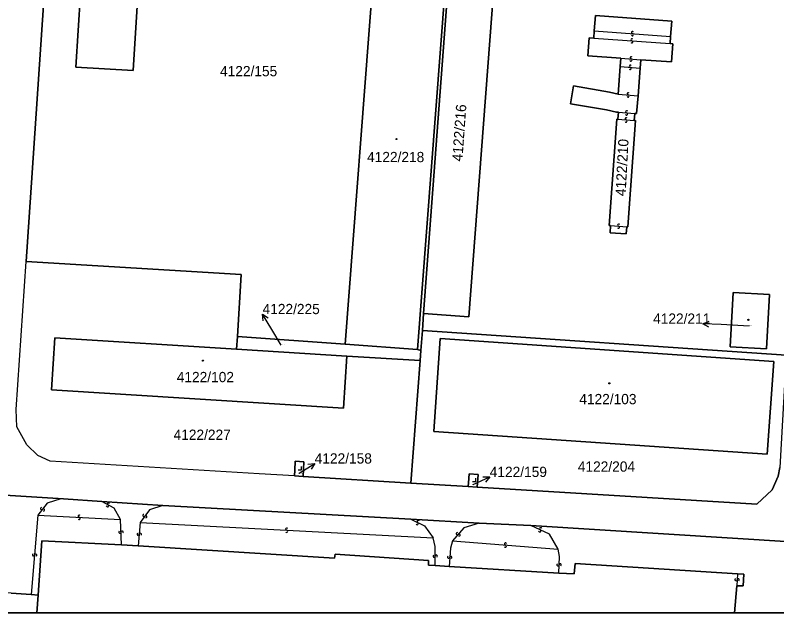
# Model space of a CAD drawing. Extents: x -598233 to -596890, y -1157848 to -1156431.
# Drawn here: x -597338.9 to -597212.7, y -1157848.5 to -1157749.4 of the extents above; entities that cross this region are included whole.
import ezdxf

# ---------------------------------------------------------------- set-up
doc = ezdxf.new("R2010")
doc.units = 0
for name, color, linetype in [('Level 1', 7, 'Continuous'), ('Level 13', 7, 'Continuous'), ('Level 3', 7, 'Continuous'), ('Level 4', 7, 'Continuous'), ('Level 5', 7, 'Continuous'), ('Level 57', 7, 'Continuous'), ('Level 60', 7, 'Continuous'), ('Vrstva 60', 7, 'Continuous'), ('zajmove_uzemi', 7, 'Continuous')]:
    doc.layers.add(name, color=color, linetype=linetype)

msp = doc.modelspace()

# ---------------------------------------------------------------- linework, layer by layer
at = {"layer": 'Level 1'}
for p, q in [((-597219.33, -1157843.98), (-597219.68, -1157848.46)), ((-597335.31, -1157848.46), (-597335.11, -1157845.53))]:
    msp.add_line(p, q, dxfattribs=at)
for points in [[(-597330.83, -1157696.39), (-597331.01, -1157701.76), (-597333.99, -1157744.43), (-597337.11, -1157790.23)], [(-597317.67, -1157730.98), (-597319.36, -1157758.55), (-597328.85, -1157758), (-597326.52, -1157721.49), (-597326.34, -1157716.9), (-597316.84, -1157717.48), (-597317.55, -1157729.04)], [(-597271.23, -1157798.83), (-597263.71, -1157799.39), (-597259.22, -1157739.73), (-597266.77, -1157739.16)], [(-597266.77, -1157739.16), (-597271.23, -1157798.83)], [(-597284.24, -1157803.9), (-597279.67, -1157743.88), (-597267.63, -1157744.82), (-597272.23, -1157804.82)], [(-597242.94, -1157751.97), (-597242.74, -1157749.43), (-597230.08, -1157750.38), (-597230.29, -1157752.9)], [(-597243.04, -1157753.18), (-597242.94, -1157751.97)], [(-597238.52, -1157756.52), (-597244.01, -1157756.12), (-597243.79, -1157753.13), (-597243.04, -1157753.18)], [(-597230.29, -1157752.9), (-597230.37, -1157754.09)], [(-597230.37, -1157754.09), (-597229.92, -1157754.12), (-597230.15, -1157757.12), (-597235.21, -1157756.76)], [(-597238.63, -1157757.91), (-597238.52, -1157756.52)], [(-597235.21, -1157756.76), (-597235.32, -1157758.15)], [(-597239, -1157762.48), (-597238.63, -1157757.91)], [(-597235.32, -1157758.15), (-597235.69, -1157762.73)], [(-597239, -1157762.48), (-597240.42, -1157762.13), (-597246.38, -1157761.11), (-597246.88, -1157764.1), (-597240.93, -1157765.1), (-597239.24, -1157765.45), (-597238.94, -1157765.47)], [(-597235.69, -1157762.73), (-597235.93, -1157765.7), (-597236.23, -1157765.68)], [(-597239.03, -1157766.65), (-597238.94, -1157765.47)], [(-597236.23, -1157765.68), (-597236.32, -1157766.85)], [(-597240.25, -1157784.26), (-597240.45, -1157784.25), (-597239.18, -1157766.64), (-597239.03, -1157766.65)], [(-597236.32, -1157766.85), (-597236.1, -1157766.87), (-597237.37, -1157784.47), (-597237.57, -1157784.46)], [(-597237.57, -1157784.46), (-597237.65, -1157785.65), (-597240.33, -1157785.47), (-597240.25, -1157784.26)], [(-597292.64, -1157825.76), (-597298.49, -1157825.43), (-597333.12, -1157823.33), (-597335.14, -1157822.37), (-597336.99, -1157820.64), (-597338.65, -1157817.64), (-597338.78, -1157814.78), (-597337.11, -1157790.23)], [(-597337.11, -1157790.23), (-597301.45, -1157792.4), (-597302.09, -1157802.66)], [(-597219.95, -1157795.37), (-597213.91, -1157795.7), (-597214.4, -1157804.71), (-597220.45, -1157804.37), (-597219.95, -1157795.37)], [(-597271.23, -1157798.83), (-597271.44, -1157801.64)], [(-597271.44, -1157801.64), (-597271.69, -1157804.95)], [(-597211.13, -1157805.77), (-597271.44, -1157801.64)], [(-597283.95, -1157805.9), (-597284.5, -1157814.56), (-597332.9, -1157811.48), (-597332.35, -1157802.86), (-597302.22, -1157804.75)], [(-597302.09, -1157802.66), (-597302.22, -1157804.75)], [(-597302.09, -1157802.66), (-597284.24, -1157803.9)], [(-597268.47, -1157803.01), (-597213.21, -1157806.79), (-597214.28, -1157822.17), (-597269.54, -1157818.4), (-597268.47, -1157803.01)], [(-597302.22, -1157804.75), (-597283.95, -1157805.9)], [(-597284.24, -1157803.9), (-597272.23, -1157804.82)], [(-597272.23, -1157804.82), (-597271.69, -1157804.95)], [(-597271.69, -1157804.95), (-597271.82, -1157806.66)], [(-597283.95, -1157805.9), (-597271.82, -1157806.66)], [(-597271.82, -1157806.66), (-597273.33, -1157826.95)], [(-597292.64, -1157825.76), (-597292.59, -1157824.84), (-597292.54, -1157823.32), (-597291.06, -1157823.44), (-597291.17, -1157825.85)], [(-597262.35, -1157827.61), (-597216.03, -1157830.47), (-597213.48, -1157828.06), (-597212.48, -1157825.82), (-597212.19, -1157824.4)], [(-597292.64, -1157825.76), (-597291.17, -1157825.85)], [(-597291.17, -1157825.85), (-597273.33, -1157826.95)], [(-597262.35, -1157827.61), (-597262.2, -1157825.51), (-597263.68, -1157825.44), (-597263.8, -1157826.89), (-597263.84, -1157827.53)], [(-597273.33, -1157826.95), (-597263.84, -1157827.53)], [(-597263.84, -1157827.53), (-597262.35, -1157827.61)], [(-597330.93, -1157829.58), (-597342.44, -1157828.84)], [(-597330.93, -1157829.58), (-597324.54, -1157830)], [(-597324.54, -1157830), (-597314.45, -1157830.65)], [(-597273.35, -1157832.95), (-597314.45, -1157830.65)], [(-597273.35, -1157832.95), (-597262.03, -1157833.61)], [(-597253.48, -1157834.01), (-597262.03, -1157833.61)], [(-597253.48, -1157834.01), (-597209.5, -1157836.76)], [(-597321.31, -1157837.21), (-597334.51, -1157836.55), (-597335.11, -1157845.53)], [(-597321.31, -1157837.21), (-597318.53, -1157837.37)], [(-597318.53, -1157837.37), (-597285.98, -1157839.39), (-597285.9, -1157838.75), (-597270.4, -1157839.77), (-597270.43, -1157840.55), (-597269.33, -1157840.61)], [(-597248.83, -1157841.88), (-597246.26, -1157842.01), (-597246.11, -1157840.29), (-597219.23, -1157841.99)], [(-597269.33, -1157840.61), (-597267.01, -1157840.79)], [(-597267.01, -1157840.79), (-597248.83, -1157841.88)], [(-597219.23, -1157841.99), (-597218.15, -1157842.07), (-597218.28, -1157844.02), (-597219.33, -1157843.98)], [(-597339.57, -1157845.23), (-597336.25, -1157845.45)], [(-597335.11, -1157845.53), (-597336.25, -1157845.45)]]:
    msp.add_lwpolyline(points, dxfattribs=at)
at = {"layer": 'Level 13'}
for centre, start, end in [((-597236.6, -1157752.26), 33.168, 265.266), ((-597236.7, -1157753.46), 33.2646, 265.3626), ((-597236.63, -1157752.62), 212.9536, 85.5436), ((-597236.72, -1157753.82), 213.0502, 85.6402), ((-597236.84, -1157756.46), 33.2256, 265.3236), ((-597236.87, -1157756.82), 213.0112, 85.6012), ((-597236.96, -1157757.85), 33.2256, 265.3236), ((-597236.99, -1157758.21), 213.0112, 85.6012), ((-597237.32, -1157762.42), 33.0535, 265.1515), ((-597237.35, -1157762.78), 212.839, 85.429), ((-597237.56, -1157765.4), 32.9417, 265.0397), ((-597237.6, -1157765.76), 212.7272, 85.3172), ((-597237.66, -1157766.57), 33.1519, 265.2499), ((-597237.69, -1157766.93), 212.9375, 85.5275), ((-597238.89, -1157784.18), 33.1048, 265.2028), ((-597238.92, -1157784.54), 212.8904, 85.4804), ((-597323.45, -1157830.4), 7.9095, 240.4995), ((-597334.55, -1157831.19), 89.7001, 322.2901), ((-597334.25, -1157831.41), 269.9145, 142.0125), ((-597323.63, -1157830.72), 188.1239, 60.2219), ((-597328.3, -1157832.46), 34.579, 266.677), ((-597328.32, -1157832.82), 214.3646, 86.9546), ((-597317.58, -1157832.33), 90.952, 323.542), ((-597317.28, -1157832.55), 271.1665, 143.2645), ((-597272.3, -1157833.67), 191.3107, 63.9007), ((-597272.14, -1157833.33), 11.5251, 243.6231), ((-597321.56, -1157835.09), 129.1289, 1.2269), ((-597321.2, -1157835.09), 308.9144, 181.5044), ((-597318.54, -1157835.41), 122.1503, 354.7403), ((-597318.18, -1157835.45), 302.3648, 174.4628), ((-597293.91, -1157834.59), 34.3655, 266.4635), ((-597293.93, -1157834.95), 214.1511, 86.7411), ((-597265.64, -1157835.34), 86.4927, 319.0827), ((-597251.99, -1157834.88), 193.1905, 65.2885), ((-597251.83, -1157834.54), 12.9761, 245.5661), ((-597265.36, -1157835.58), 266.7072, 138.8052), ((-597257.66, -1157837.05), 33.0316, 265.1296), ((-597257.69, -1157837.41), 212.8171, 85.4071), ((-597335.89, -1157838.86), 122.4632, 355.0532), ((-597335.53, -1157838.9), 302.6776, 174.7756), ((-597269.49, -1157839.06), 126.8201, 358.9181), ((-597269.13, -1157839.06), 306.6056, 179.1956), ((-597267.07, -1157839.25), 122.6443, 355.2343), ((-597266.71, -1157839.29), 302.8587, 174.9567), ((-597248.96, -1157840.51), 125.2749, 357.3729), ((-597248.6, -1157840.53), 305.0605, 177.6505), ((-597219.46, -1157842.97), 124.2815, 356.8715), ((-597219.1, -1157842.99), 304.496, 176.594)]:
    msp.add_arc(centre, 0.184, start, end, dxfattribs=at)
at = {"layer": 'Level 3'}
for points in [[(-597242.94, -1157751.97), (-597230.29, -1157752.9)], [(-597243.04, -1157753.18), (-597230.37, -1157754.09)], [(-597238.52, -1157756.52), (-597235.21, -1157756.76)], [(-597238.63, -1157757.91), (-597235.32, -1157758.15)], [(-597239, -1157762.48), (-597235.69, -1157762.73)], [(-597238.94, -1157765.47), (-597236.23, -1157765.68)], [(-597239.03, -1157766.65), (-597236.32, -1157766.85)], [(-597240.25, -1157784.26), (-597237.57, -1157784.46)], [(-597330.93, -1157829.58), (-597331.35, -1157829.58), (-597333.63, -1157830.29), (-597335.17, -1157832.3)], [(-597321.44, -1157832.97), (-597322.54, -1157831.12), (-597324.54, -1157830)], [(-597314.45, -1157830.65), (-597316.66, -1157831.4), (-597318.19, -1157833.49)], [(-597335.17, -1157832.3), (-597336.25, -1157845.45)], [(-597335.17, -1157832.3), (-597321.44, -1157832.97)], [(-597321.31, -1157837.21), (-597321.44, -1157832.97)], [(-597318.19, -1157833.49), (-597318.53, -1157837.37)], [(-597318.19, -1157833.49), (-597269.65, -1157836.04)], [(-597273.35, -1157832.95), (-597271.1, -1157834.04), (-597269.65, -1157836.04)], [(-597262.03, -1157833.61), (-597264.55, -1157834.36), (-597266.44, -1157836.56)], [(-597248.92, -1157837.89), (-597250.34, -1157835.42), (-597253.48, -1157834.01)], [(-597269.33, -1157840.61), (-597269.3, -1157837.5), (-597269.65, -1157836.04)], [(-597266.44, -1157836.56), (-597266.77, -1157837.75), (-597267.01, -1157840.79)], [(-597266.44, -1157836.56), (-597248.92, -1157837.89)], [(-597248.83, -1157841.88), (-597248.73, -1157839.15), (-597248.92, -1157837.89)], [(-597219.23, -1157841.99), (-597219.33, -1157843.98)]]:
    msp.add_lwpolyline(points, dxfattribs=at)
at = {"layer": 'Level 5'}
for points in [[(-597292, -1157824.74), (-597291.45, -1157824.74), (-597291.45, -1157824.19)], [(-597263.15, -1157826.68), (-597262.6, -1157826.68), (-597262.6, -1157826.13)]]:
    msp.add_lwpolyline(points, dxfattribs=at)
for centre, radius in [((-597275.73, -1157769.92), 0.09), ((-597275.73, -1157769.92), 0.0521), ((-597217.41, -1157799.89), 0.09), ((-597217.41, -1157799.89), 0.0521), ((-597307.81, -1157806.66), 0.09), ((-597307.81, -1157806.66), 0.0521), ((-597240.45, -1157810.42), 0.09), ((-597240.45, -1157810.42), 0.0521)]:
    msp.add_circle(centre, radius, dxfattribs=at)
at = {"layer": 'Level 57'}
for p, q in [((-597296.37, -1157801.52), (-597297.92, -1157798.95)), ((-597221.94, -1157800.69), (-597224.93, -1157800.54)), ((-597217.28, -1157800.92), (-597221.94, -1157800.69)), ((-597294.82, -1157804.09), (-597296.37, -1157801.52)), ((-597291.84, -1157825.29), (-597289.28, -1157823.72)), ((-597291.91, -1157825.33), (-597291.84, -1157825.29)), ((-597262.99, -1157827.22), (-597260.27, -1157825.95)), ((-597263.04, -1157827.24), (-597262.99, -1157827.22))]:
    msp.add_line(p, q, dxfattribs=at)
for points in [[(-597297.83, -1157800.06), (-597297.92, -1157798.95), (-597296.97, -1157799.55)], [(-597223.96, -1157801.09), (-597224.93, -1157800.54), (-597223.91, -1157800.09)], [(-597290.39, -1157823.82), (-597289.28, -1157823.72), (-597289.87, -1157824.67)], [(-597261.39, -1157825.92), (-597260.27, -1157825.95), (-597260.97, -1157826.83)]]:
    msp.add_lwpolyline(points, dxfattribs=at)
at = {"layer": 'Level 60'}
for points in [[(-597308.23, -1157699.6), (-597274.42, -1157713.03), (-597265.13, -1157717.22), (-597266.49, -1157735.43), (-597266.77, -1157739.16), (-597271.23, -1157798.83), (-597271.44, -1157801.64), (-597271.69, -1157804.95), (-597272.23, -1157804.82), (-597267.63, -1157744.82), (-597279.67, -1157743.88), (-597284.24, -1157803.9), (-597302.09, -1157802.66), (-597301.45, -1157792.4), (-597337.11, -1157790.23), (-597333.99, -1157744.43), (-597331.01, -1157701.76), (-597330.83, -1157696.39), (-597329.58, -1157696.52), (-597323.49, -1157693.63)], [(-597319.36, -1157758.55), (-597328.85, -1157758), (-597326.52, -1157721.49), (-597326.34, -1157716.9), (-597316.84, -1157717.48), (-597317.55, -1157729.04), (-597317.67, -1157730.98)], [(-597328.85, -1157758), (-597319.36, -1157758.55), (-597317.67, -1157730.98), (-597315.54, -1157731.14), (-597315.4, -1157729.2), (-597317.55, -1157729.04), (-597316.84, -1157717.48), (-597326.34, -1157716.9), (-597326.52, -1157721.49)], [(-597259.96, -1157719.55), (-597205.92, -1157746.65), (-597208.45, -1157758.97), (-597211.13, -1157805.77), (-597271.44, -1157801.64), (-597271.23, -1157798.83), (-597263.71, -1157799.39), (-597259.22, -1157739.73), (-597266.77, -1157739.16), (-597266.49, -1157735.43), (-597265.13, -1157717.22)], [(-597266.77, -1157739.16), (-597259.22, -1157739.73), (-597263.71, -1157799.39), (-597271.23, -1157798.83)], [(-597284.24, -1157803.9), (-597279.67, -1157743.88), (-597267.63, -1157744.82), (-597272.23, -1157804.82)], [(-597239, -1157762.48), (-597240.42, -1157762.13), (-597246.38, -1157761.11), (-597246.88, -1157764.1), (-597240.93, -1157765.1), (-597239.24, -1157765.45), (-597238.94, -1157765.47), (-597239.03, -1157766.65), (-597239.18, -1157766.64), (-597240.45, -1157784.25), (-597240.25, -1157784.26), (-597240.33, -1157785.47), (-597237.65, -1157785.65), (-597237.57, -1157784.46), (-597237.37, -1157784.47), (-597236.1, -1157766.87), (-597236.32, -1157766.85), (-597236.23, -1157765.68), (-597235.93, -1157765.7), (-597235.69, -1157762.73), (-597235.32, -1157758.15), (-597235.21, -1157756.76), (-597230.15, -1157757.12), (-597229.92, -1157754.12), (-597230.37, -1157754.09), (-597230.29, -1157752.9), (-597230.08, -1157750.38), (-597242.74, -1157749.43), (-597242.94, -1157751.97), (-597243.04, -1157753.18), (-597243.79, -1157753.13), (-597244.01, -1157756.12), (-597238.52, -1157756.52), (-597238.63, -1157757.91)], [(-597246.88, -1157764.1), (-597246.38, -1157761.11), (-597240.42, -1157762.13), (-597239, -1157762.48), (-597238.63, -1157757.91), (-597238.52, -1157756.52), (-597244.01, -1157756.12), (-597243.79, -1157753.13), (-597243.04, -1157753.18), (-597242.94, -1157751.97), (-597242.74, -1157749.43), (-597230.08, -1157750.38), (-597230.29, -1157752.9), (-597230.37, -1157754.09), (-597229.92, -1157754.12), (-597230.15, -1157757.12), (-597235.21, -1157756.76), (-597235.32, -1157758.15), (-597235.69, -1157762.73), (-597235.93, -1157765.7), (-597236.23, -1157765.68), (-597236.32, -1157766.85), (-597236.1, -1157766.87), (-597237.37, -1157784.47), (-597237.57, -1157784.46), (-597237.65, -1157785.65), (-597240.33, -1157785.47), (-597240.25, -1157784.26), (-597240.45, -1157784.25), (-597239.18, -1157766.64), (-597239.03, -1157766.65), (-597238.94, -1157765.47), (-597239.24, -1157765.45), (-597240.93, -1157765.1)], [(-597284.5, -1157814.56), (-597283.95, -1157805.9), (-597271.82, -1157806.66), (-597273.33, -1157826.95), (-597291.17, -1157825.85), (-597291.06, -1157823.44), (-597292.54, -1157823.32), (-597292.59, -1157824.84), (-597292.64, -1157825.76), (-597298.49, -1157825.43), (-597333.12, -1157823.33), (-597335.14, -1157822.37), (-597336.99, -1157820.64), (-597338.65, -1157817.64), (-597338.78, -1157814.78), (-597337.11, -1157790.23), (-597301.45, -1157792.4), (-597302.09, -1157802.66), (-597302.22, -1157804.75), (-597332.35, -1157802.86), (-597332.9, -1157811.48)], [(-597219.95, -1157795.37), (-597213.91, -1157795.7), (-597214.4, -1157804.71), (-597220.45, -1157804.37)], [(-597219.95, -1157795.37), (-597220.45, -1157804.37), (-597214.4, -1157804.71), (-597213.91, -1157795.7)], [(-597262.35, -1157827.61), (-597262.2, -1157825.51), (-597263.68, -1157825.44), (-597263.8, -1157826.89), (-597263.84, -1157827.53), (-597273.33, -1157826.95), (-597271.82, -1157806.66), (-597271.69, -1157804.95), (-597271.44, -1157801.64), (-597211.13, -1157805.77), (-597212.19, -1157824.4), (-597212.48, -1157825.82), (-597213.48, -1157828.06), (-597216.03, -1157830.47)], [(-597283.95, -1157805.9), (-597284.5, -1157814.56), (-597332.9, -1157811.48), (-597332.35, -1157802.86), (-597302.22, -1157804.75)], [(-597302.09, -1157802.66), (-597284.24, -1157803.9), (-597272.23, -1157804.82), (-597271.69, -1157804.95), (-597271.82, -1157806.66), (-597283.95, -1157805.9), (-597302.22, -1157804.75)], [(-597268.47, -1157803.01), (-597213.21, -1157806.79), (-597214.28, -1157822.17), (-597269.54, -1157818.4)], [(-597213.21, -1157806.79), (-597268.47, -1157803.01), (-597269.54, -1157818.4), (-597214.28, -1157822.17)], [(-597292.64, -1157825.76), (-597292.59, -1157824.84), (-597292.54, -1157823.32), (-597291.06, -1157823.44), (-597291.17, -1157825.85)], [(-597263.8, -1157826.89), (-597263.68, -1157825.44), (-597262.2, -1157825.51), (-597262.35, -1157827.61), (-597263.84, -1157827.53)]]:
    msp.add_lwpolyline(points, close=True, dxfattribs=at)
at = {"layer": 'Vrstva 60'}
for points in [[(-597212.48, -1157825.82), (-597213.48, -1157828.06), (-597216.03, -1157830.47), (-597262.35, -1157827.61), (-597263.84, -1157827.53), (-597273.33, -1157826.95), (-597291.17, -1157825.85), (-597292.64, -1157825.76), (-597298.49, -1157825.43), (-597333.12, -1157823.33), (-597335.14, -1157822.37), (-597336.99, -1157820.64), (-597338.65, -1157817.64), (-597338.78, -1157814.78), (-597337.11, -1157790.23), (-597333.99, -1157744.43)], [(-597209.5, -1157836.76), (-597253.48, -1157834.01), (-597262.03, -1157833.61), (-597273.35, -1157832.95), (-597314.45, -1157830.65), (-597324.54, -1157830), (-597330.93, -1157829.58), (-597342.44, -1157828.84)], [(-597342.44, -1157828.84), (-597330.93, -1157829.58), (-597324.54, -1157830), (-597314.45, -1157830.65), (-597273.35, -1157832.95), (-597262.03, -1157833.61), (-597253.48, -1157834.01), (-597209.5, -1157836.76)], [(-597339.57, -1157845.23), (-597336.25, -1157845.45), (-597335.11, -1157845.53), (-597334.51, -1157836.55), (-597321.31, -1157837.21), (-597318.53, -1157837.37), (-597285.98, -1157839.39), (-597285.9, -1157838.75), (-597270.4, -1157839.77), (-597270.43, -1157840.55), (-597269.33, -1157840.61), (-597267.01, -1157840.79), (-597248.83, -1157841.88), (-597246.26, -1157842.01), (-597246.11, -1157840.29), (-597219.23, -1157841.99), (-597218.15, -1157842.07), (-597218.28, -1157844.02), (-597219.33, -1157843.98), (-597219.68, -1157848.46), (-597208.71, -1157848.46)], [(-598136.41, -1157848.46), (-597003.66, -1157848.46)]]:
    msp.add_lwpolyline(points, dxfattribs=at)
for points in [[(-597335.31, -1157848.46), (-597219.68, -1157848.46), (-597219.33, -1157843.98), (-597218.28, -1157844.02), (-597218.15, -1157842.07), (-597219.23, -1157841.99), (-597246.11, -1157840.29), (-597246.26, -1157842.01), (-597248.83, -1157841.88), (-597267.01, -1157840.79), (-597269.33, -1157840.61), (-597270.43, -1157840.55), (-597270.4, -1157839.77), (-597285.9, -1157838.75), (-597285.98, -1157839.39), (-597318.53, -1157837.37), (-597321.31, -1157837.21), (-597334.51, -1157836.55), (-597335.11, -1157845.53)], [(-597354.42, -1157848.46), (-597335.31, -1157848.46), (-597335.11, -1157845.53), (-597336.25, -1157845.45), (-597339.57, -1157845.23), (-597347.47, -1157844.7), (-597354.13, -1157844.26)]]:
    msp.add_lwpolyline(points, close=True, dxfattribs=at)
at = {"layer": 'zajmove_uzemi'}
msp.add_lwpolyline([(-598232.89, -1156430.86), (-596890.46, -1156430.86), (-596890.46, -1157848.46), (-598232.89, -1157848.46)], close=True, dxfattribs=at)

# ---------------------------------------------------------------- texts
at = {"layer": 'Level 4'}
for s, height, p in [('4122/155', 1.7, (-597304.97, -1157759.51)), ('4122/218', 1.7, (-597280.6, -1157773.75)), ('4122/211', 0.1, (-597217.28, -1157800.92)), ('4122/225', 0.1, (-597294.82, -1157804.09)), ('4122/102', 1.7, (-597312.14, -1157810.23)), ('4122/103', 1.7, (-597245.43, -1157813.88)), ('4122/227', 1.7, (-597312.67, -1157819.79)), ('4122/204', 1.7, (-597245.67, -1157825.07)), ('4122/158', 0.1, (-597291.91, -1157825.33)), ('4122/159', 0.1, (-597263.04, -1157827.24))]:
    msp.add_text(s, height=height, dxfattribs=at).set_placement(p)
for s, rotation, p in [('4122/216', 85.9175, (-597264.81, -1157773.68)), ('4122/210', 86.9359, (-597237.76, -1157779.42))]:
    msp.add_text(s, height=1.7, rotation=rotation, dxfattribs=at).set_placement(p)
at = {"layer": 'Level 57'}
for s, p in [('4122/225', (-597297.92, -1157798.95)), ('4122/211', (-597233.19, -1157800.54)), ('4122/158', (-597289.28, -1157823.72)), ('4122/159', (-597260.27, -1157825.95))]:
    msp.add_text(s, height=1.7, dxfattribs=at).set_placement(p)

doc.saveas('drawing.dxf')
